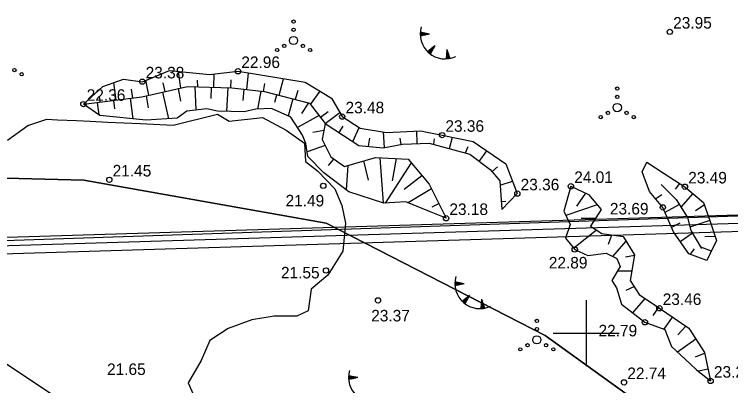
# Model space of a CAD drawing. Extents: x 509422 to 615075, y 6525431 to 6565970.
# Drawn here: x 513230.7 to 513317.5, y 6565793.6 to 6565838.7 of the extents above; entities that cross this region are included whole.
import ezdxf

# ---------------------------------------------------------------- set-up
doc = ezdxf.new("R2010")
doc.units = 0
for name, color, linetype in [('GEOLPUNKT', 7, 'Continuous'), ('HALJASTUS', 7, 'Continuous'), ('KITSENDUSED', 7, 'Continuous'), ('kma_avalik_veekogu', 7, 'Continuous'), ('KORGUS', 7, 'Continuous'), ('LAMAM', 7, 'Continuous'), ('PIIR_ME', 7, 'Continuous'), ('PLOKK', 7, 'Continuous'), ('RELJEEF', 7, 'Continuous'), ('VEEKOGU', 7, 'Continuous'), ('VORK', 7, 'Continuous')]:
    doc.layers.add(name, color=color, linetype=linetype)

msp = doc.modelspace()

# ---------------------------------------------------------------- linework, layer by layer
at = {"layer": 'GEOLPUNKT'}
msp.add_lwpolyline([(512986.602, 6565800.649), (512993.553, 6565801.145), (513194.641, 6565810.082), (513401.19, 6565817.034), (513552.791, 6565821.337)], dxfattribs=at)
at = {"layer": 'HALJASTUS'}
for centre, radius in [((513264.555, 6565837.793), 0.2), ((513264.555, 6565836.793), 0.2), ((513264.555, 6565835.493), 0.5), ((513263.425, 6565834.843), 0.2), ((513265.685, 6565834.843), 0.2), ((513262.555, 6565834.343), 0.2), ((513266.555, 6565834.343), 0.2), ((513230.744, 6565831.902), 0.2), ((513231.614, 6565831.402), 0.2), ((513303.782, 6565829.664), 0.2), ((513303.782, 6565828.664), 0.2), ((513303.782, 6565827.364), 0.5), ((513301.782, 6565826.214), 0.2), ((513302.652, 6565826.714), 0.2), ((513304.912, 6565826.714), 0.2), ((513305.782, 6565826.214), 0.2), ((513294.038, 6565801.495), 0.2), ((513294.038, 6565800.495), 0.2), ((513294.038, 6565799.195), 0.5), ((513292.908, 6565798.545), 0.2), ((513295.168, 6565798.545), 0.2), ((513292.038, 6565798.045), 0.2), ((513296.038, 6565798.045), 0.2)]:
    msp.add_circle(centre, radius, dxfattribs=at)
at = {"layer": 'KITSENDUSED'}
msp.add_lwpolyline([(513443.917, 6565625.098), (513440.655, 6565640.158), (513432.651, 6565666.937), (513421.281, 6565691.869), (513409.607, 6565708.718), (513396.604, 6565724.564), (513382.359, 6565739.304), (513366.965, 6565752.84), (513350.524, 6565765.082), (513333.145, 6565775.951), (513314.941, 6565785.374), (513295.044, 6565799.717), (513268.514, 6565813.357), (513239.14, 6565818.565), (513173.092, 6565820.266), (513170.864, 6565820.62), (513147.709, 6565834.662), (513129.748, 6565843.237), (513110.897, 6565850.028)], dxfattribs=at)
at = {"layer": 'kma_avalik_veekogu'}
msp.add_lwpolyline([(513110.897, 6565850.028), (513129.748, 6565843.237), (513147.709, 6565834.662), (513170.864, 6565820.62), (513173.092, 6565820.266), (513239.14, 6565818.565), (513268.514, 6565813.357), (513295.044, 6565799.717), (513314.941, 6565785.374), (513333.145, 6565775.951), (513350.524, 6565765.082), (513366.965, 6565752.84), (513382.359, 6565739.304), (513396.604, 6565724.564), (513409.607, 6565708.718), (513421.281, 6565691.869), (513432.651, 6565666.937), (513440.655, 6565640.158), (513443.917, 6565625.098)], dxfattribs=at)
at = {"layer": 'KORGUS'}
for centre in [(513310.156, 6565836.54), (513257.828, 6565831.761), (513246.236, 6565830.501), (513239.094, 6565827.781), (513270.455, 6565826.265), (513282.558, 6565824.024), (513242.238, 6565818.608), (513268.162, 6565817.875), (513298.168, 6565817.824), (513311.98, 6565817.763), (513291.674, 6565816.928), (513309.313, 6565815.254), (513283.039, 6565813.937), (513298.628, 6565810.153), (513268.491, 6565807.61), (513274.794, 6565803.977), (513308.888, 6565803.023), (513307.141, 6565801.331), (513304.601, 6565794.039), (513315.095, 6565794.213)]:
    msp.add_circle(centre, 0.32, dxfattribs=at)
at = {"layer": 'LAMAM'}
msp.add_lwpolyline([(513212.431, 6565807.797), (513247.235, 6565784.635), (513251.804, 6565781.593), (513256.372, 6565778.55), (513260.939, 6565775.504), (513265.505, 6565772.458), (513271.358, 6565768.551)], dxfattribs=at)
at = {"layer": 'PIIR_ME'}
for points in [[(512887.5, 6565801.16), (513401.64, 6565816.89), (513536.31, 6565821.01), (513530.33, 6565786.77), (513516.45, 6565707.3), (513481.86, 6565509.15), (513354.7, 6565479.99), (513333.27, 6565485.12), (513347.22, 6565510.47), (513346.71, 6565545.56), (513344.31, 6565552.26), (513341.82, 6565567.25), (513343.89, 6565600.46), (513332.73, 6565645.83), (513305.79, 6565673.01), (513286.32, 6565687.89), (513265.38, 6565694.79), (513234.27, 6565718.54), (513217.02, 6565714.91), (513189.12, 6565720.55), (513171.51, 6565717.56), (513135.15, 6565723.25), (513089.25, 6565751.4)], [(512889.306, 6565800.215), (513535.114, 6565819.973), (513515.465, 6565707.472), (513480.989, 6565509.976), (513354.705, 6565481.017), (513334.779, 6565485.787), (513348.224, 6565510.22), (513347.707, 6565545.741), (513345.282, 6565552.513), (513342.825, 6565567.301), (513344.898, 6565600.55), (513333.635, 6565646.337), (513306.452, 6565673.763), (513286.793, 6565688.787), (513265.853, 6565695.687), (513234.513, 6565719.613), (513217.016, 6565715.931), (513189.136, 6565721.567), (513171.503, 6565718.573), (513135.502, 6565724.207), (513089.556, 6565752.386)]]:
    msp.add_lwpolyline(points, dxfattribs=at)
at = {"layer": 'PLOKK'}
msp.add_lwpolyline([(512891.122, 6565799.26), (513400.874, 6565814.865), (513514.296, 6565706.591), (513480.128, 6565510.803), (513354.71, 6565482.044), (513336.288, 6565486.454), (513349.238, 6565509.97), (513348.705, 6565545.922), (513346.253, 6565552.765), (513343.83, 6565567.353), (513345.905, 6565600.641), (513334.53, 6565646.845), (513307.124, 6565674.516), (513287.266, 6565689.684), (513266.326, 6565696.584), (513234.745, 6565720.675), (513217.012, 6565716.952), (513189.142, 6565722.574), (513171.497, 6565719.586), (513135.864, 6565725.154), (513089.862, 6565753.371)], dxfattribs=at)
at = {"layer": 'RELJEEF'}
for p, q in [((513279.896, 6565836.303), (513280.095, 6565836.462)), ((513279.897, 6565836.368), (513280.031, 6565836.475)), ((513279.897, 6565836.24), (513280.16, 6565836.45)), ((513279.898, 6565836.177), (513280.224, 6565836.438)), ((513279.9, 6565836.434), (513279.966, 6565836.487)), ((513279.901, 6565836.115), (513280.289, 6565836.425)), ((513281.017, 6565836.284), (513279.904, 6565836.499)), ((513281.017, 6565836.284), (513279.905, 6565836.066)), ((513279.925, 6565836.07), (513280.353, 6565836.413)), ((513280.031, 6565836.091), (513280.417, 6565836.4)), ((513280.137, 6565836.112), (513280.482, 6565836.388)), ((513280.243, 6565836.133), (513280.546, 6565836.375)), ((513280.349, 6565836.153), (513280.611, 6565836.363)), ((513280.455, 6565836.174), (513280.675, 6565836.35)), ((513280.561, 6565836.195), (513280.74, 6565836.338)), ((513280.667, 6565836.216), (513280.804, 6565836.326)), ((513280.773, 6565836.237), (513280.869, 6565836.313)), ((513280.879, 6565836.257), (513280.933, 6565836.301)), ((513281.681, 6565834.844), (513280.792, 6565834.14)), ((513281.681, 6565834.844), (513281.121, 6565833.858)), ((513280.839, 6565834.095), (513280.842, 6565834.18)), ((513280.887, 6565834.05), (513280.893, 6565834.221)), ((513280.936, 6565834.007), (513280.945, 6565834.261)), ((513280.984, 6565833.965), (513280.996, 6565834.302)), ((513281.033, 6565833.926), (513281.048, 6565834.343)), ((513281.082, 6565833.888), (513281.099, 6565834.384)), ((513281.131, 6565833.877), (513281.151, 6565834.424)), ((513281.185, 6565833.971), (513281.202, 6565834.465)), ((513281.238, 6565834.065), (513281.254, 6565834.506)), ((513281.291, 6565834.159), (513281.305, 6565834.547)), ((513281.345, 6565834.252), (513281.357, 6565834.587)), ((513281.398, 6565834.346), (513281.408, 6565834.628)), ((513281.451, 6565834.44), (513281.459, 6565834.669)), ((513281.505, 6565834.534), (513281.511, 6565834.71)), ((513281.558, 6565834.628), (513281.562, 6565834.75)), ((513281.611, 6565834.722), (513281.614, 6565834.791)), ((513283.145, 6565834.396), (513283.06, 6565833.265)), ((513283.352, 6565833.748), (513283.114, 6565833.984)), ((513283.32, 6565833.851), (513283.119, 6565834.049)), ((513283.287, 6565833.954), (513283.124, 6565834.115)), ((513283.254, 6565834.057), (513283.129, 6565834.18)), ((513283.221, 6565834.16), (513283.134, 6565834.246)), ((513283.188, 6565834.263), (513283.139, 6565834.311)), ((513283.145, 6565834.396), (513283.491, 6565833.317)), ((513283.126, 6565833.269), (513283.065, 6565833.329)), ((513283.192, 6565833.274), (513283.07, 6565833.395)), ((513283.256, 6565833.281), (513283.075, 6565833.46)), ((513283.319, 6565833.289), (513283.08, 6565833.526)), ((513283.381, 6565833.298), (513283.085, 6565833.591)), ((513283.442, 6565833.308), (513283.09, 6565833.657)), ((513283.484, 6565833.337), (513283.095, 6565833.722)), ((513283.451, 6565833.44), (513283.099, 6565833.787)), ((513283.418, 6565833.542), (513283.104, 6565833.853)), ((513283.385, 6565833.645), (513283.109, 6565833.918)), ((513250.92, 6565829.731), (513250.624, 6565831.734)), ((513254.9, 6565829.821), (513254.942, 6565831.431)), ((513258.887, 6565829.557), (513259.108, 6565831.551)), ((513247.018, 6565828.852), (513246.661, 6565830.674)), ((513252.882, 6565830.693), (513252.9, 6565829.874)), ((513256.962, 6565830.719), (513256.899, 6565829.768)), ((513262.814, 6565828.849), (513263.322, 6565830.861)), ((513243.063, 6565828.276), (513242.799, 6565830.398)), ((513248.729, 6565830.356), (513248.969, 6565829.291)), ((513250.886, 6565828.124), (513250.629, 6565829.666)), ((513252.602, 6565829.882), (513252.718, 6565827.071)), ((513254.566, 6565828.473), (513254.601, 6565829.829)), ((513256.601, 6565829.776), (513256.43, 6565826.907)), ((513261.043, 6565830.267), (513260.874, 6565829.328)), ((513244.889, 6565829.612), (513245.048, 6565828.523)), ((513247, 6565827.335), (513246.727, 6565828.786)), ((513248.678, 6565829.226), (513249.403, 6565826.013)), ((513258.449, 6565828.229), (513258.591, 6565829.591)), ((513260.578, 6565829.362), (513260.205, 6565827.168)), ((513262.31, 6565828.034), (513262.525, 6565828.924)), ((513265.069, 6565829.436), (513264.751, 6565828.349)), ((513266.613, 6565827.737), (513267.764, 6565829.353)), ((513240.782, 6565827.992), (513240.971, 6565826.474)), ((513240.991, 6565828.726), (513241.078, 6565828.028)), ((513242.894, 6565827.221), (513242.767, 6565828.239)), ((513244.752, 6565828.486), (513245.095, 6565826.003)), ((513264.462, 6565828.423), (513263.92, 6565826.326)), ((513265.579, 6565826.65), (513266.398, 6565827.923)), ((513239.094, 6565827.781), (513239.094, 6565827.781)), ((513239.094, 6565827.781), (513239.094, 6565827.781)), ((513267.643, 6565826.383), (513265.034, 6565824.952)), ((513268.765, 6565826.861), (513267.823, 6565826.145)), ((513268.37, 6565825.425), (513270.158, 6565826.784)), ((513266.905, 6565824.37), (513268.226, 6565824.641)), ((513270.549, 6565825.112), (513270.05, 6565824.339)), ((513271.729, 6565823.253), (513272.525, 6565824.937)), ((513279.533, 6565822.995), (513279.514, 6565824.535)), ((513273.774, 6565823.657), (513273.582, 6565822.663)), ((513275.57, 6565822.516), (513275.47, 6565824.405)), ((513277.444, 6565823.648), (513277.538, 6565822.874)), ((513281.611, 6565823.56), (513281.512, 6565822.922)), ((513283.439, 6565822.387), (513283.822, 6565823.766)), ((513268.379, 6565822.746), (513266.199, 6565822.002)), ((513285.681, 6565822.587), (513285.366, 6565821.852)), ((513287.055, 6565820.839), (513287.967, 6565822.137)), ((513268.781, 6565820.327), (513269.445, 6565821.107)), ((513275.016, 6565821.282), (513275.399, 6565815.813)), ((513276.562, 6565818.493), (513277.014, 6565821.175)), ((513271.151, 6565820.352), (513270.945, 6565817.374)), ((513273.64, 6565818.55), (513273.074, 6565820.902)), ((513278.808, 6565820.658), (513275.657, 6565815.788)), ((513289.285, 6565820.176), (513288.601, 6565819.578)), ((513277.97, 6565817.465), (513280.1, 6565819.132)), ((513289.603, 6565817.947), (513291.102, 6565818.427)), ((513281.264, 6565817.521), (513278.432, 6565815.814)), ((513298.168, 6565817.824), (513298.168, 6565817.824)), ((513310.86, 6565817.466), (513311.351, 6565818.166)), ((513298.869, 6565815.413), (513299.977, 6565816.97)), ((513309.167, 6565816.767), (513308.444, 6565816.292)), ((513312.935, 6565816.952), (513311.493, 6565815.296)), ((513290.27, 6565815.988), (513289.742, 6565815.951)), ((513281.359, 6565815.337), (513282.151, 6565815.729)), ((513289.808, 6565815.008), (513289.808, 6565815.008)), ((513301.356, 6565815.562), (513297.559, 6565814.276)), ((513309.572, 6565814.662), (513311.291, 6565815.621)), ((513313.252, 6565814.893), (513314.334, 6565815.572)), ((513283.039, 6565813.937), (513283.039, 6565813.937)), ((513299.425, 6565813.966), (513301.157, 6565813.936)), ((513311.35, 6565813.341), (513310.374, 6565812.83)), ((513314.981, 6565813.68), (513312.577, 6565812.859)), ((513301.28, 6565812.516), (513298.509, 6565810.302)), ((513302.72, 6565810.798), (513303.145, 6565811.92)), ((513311.42, 6565811.134), (513312.867, 6565812.137)), ((513314.39, 6565811.725), (513315.627, 6565811.787)), ((513304.831, 6565811.178), (513303.205, 6565809.315)), ((513313.12, 6565810.24), (513312.628, 6565809.575)), ((513315.202, 6565809.959), (513313.908, 6565810.416)), ((513304.797, 6565809.271), (513305.872, 6565809.481)), ((513305.543, 6565807.508), (513303.81, 6565807.526)), ((513284.107, 6565806.157), (513284.174, 6565806.21)), ((513285.224, 6565806.007), (513284.111, 6565806.222)), ((513284.104, 6565806.026), (513284.302, 6565806.185)), ((513284.104, 6565805.962), (513284.367, 6565806.173)), ((513284.105, 6565806.091), (513284.238, 6565806.198)), ((513284.106, 6565805.9), (513284.431, 6565806.16)), ((513284.109, 6565805.838), (513284.496, 6565806.148)), ((513285.224, 6565806.007), (513284.112, 6565805.789)), ((513284.132, 6565805.793), (513284.56, 6565806.135)), ((513284.238, 6565805.814), (513284.625, 6565806.123)), ((513284.344, 6565805.835), (513284.689, 6565806.111)), ((513284.45, 6565805.855), (513284.754, 6565806.098)), ((513284.556, 6565805.876), (513284.818, 6565806.086)), ((513284.662, 6565805.897), (513284.883, 6565806.073)), ((513284.768, 6565805.918), (513284.947, 6565806.061)), ((513284.874, 6565805.939), (513285.011, 6565806.048)), ((513284.98, 6565805.959), (513285.076, 6565806.036)), ((513285.087, 6565805.98), (513285.14, 6565806.023)), ((513304.861, 6565805.205), (513305.812, 6565805.657)), ((513285.888, 6565804.567), (513284.999, 6565803.863)), ((513285.888, 6565804.567), (513285.328, 6565803.581)), ((513285.765, 6565804.351), (513285.77, 6565804.473)), ((513285.819, 6565804.445), (513285.821, 6565804.514)), ((513285.046, 6565803.817), (513285.049, 6565803.903)), ((513285.095, 6565803.773), (513285.101, 6565803.943)), ((513285.143, 6565803.73), (513285.152, 6565803.984)), ((513285.192, 6565803.688), (513285.204, 6565804.025)), ((513285.24, 6565803.649), (513285.255, 6565804.066)), ((513285.289, 6565803.611), (513285.306, 6565804.106)), ((513285.339, 6565803.599), (513285.358, 6565804.147)), ((513285.392, 6565803.693), (513285.409, 6565804.188)), ((513285.445, 6565803.787), (513285.461, 6565804.229)), ((513285.499, 6565803.881), (513285.512, 6565804.269)), ((513285.552, 6565803.975), (513285.564, 6565804.31)), ((513285.605, 6565804.069), (513285.615, 6565804.351)), ((513285.659, 6565804.163), (513285.667, 6565804.392)), ((513285.712, 6565804.257), (513285.718, 6565804.432)), ((513287.352, 6565804.119), (513287.268, 6565802.988)), ((513287.593, 6565803.368), (513287.316, 6565803.641)), ((513287.56, 6565803.471), (513287.321, 6565803.707)), ((513287.527, 6565803.574), (513287.326, 6565803.772)), ((513287.494, 6565803.677), (513287.331, 6565803.838)), ((513287.461, 6565803.78), (513287.336, 6565803.903)), ((513287.428, 6565803.883), (513287.341, 6565803.968)), ((513287.395, 6565803.985), (513287.346, 6565804.034)), ((513287.352, 6565804.119), (513287.698, 6565803.039)), ((513307.137, 6565804.213), (513305.64, 6565802.481)), ((513287.333, 6565802.992), (513287.272, 6565803.052)), ((513287.399, 6565802.997), (513287.277, 6565803.117)), ((513287.463, 6565803.004), (513287.282, 6565803.183)), ((513287.527, 6565803.011), (513287.287, 6565803.248)), ((513287.589, 6565803.02), (513287.292, 6565803.314)), ((513287.65, 6565803.03), (513287.297, 6565803.379)), ((513287.691, 6565803.059), (513287.302, 6565803.445)), ((513287.659, 6565803.162), (513287.307, 6565803.51)), ((513287.626, 6565803.265), (513287.312, 6565803.576)), ((513308.148, 6565802.143), (513308.791, 6565803.089)), ((513310.445, 6565801.965), (513309.441, 6565800.486)), ((513311.142, 6565799.824), (513312.1, 6565800.841)), ((513313.304, 6565799.278), (513311.072, 6565797.72)), ((513313.27, 6565797.141), (513314.368, 6565797.589)), ((513314.789, 6565795.633), (513313.613, 6565795.38)), ((513271.228, 6565794.646), (513271.427, 6565794.805)), ((513271.228, 6565794.582), (513271.491, 6565794.792)), ((513271.229, 6565794.71), (513271.362, 6565794.817)), ((513271.23, 6565794.519), (513271.556, 6565794.78)), ((513271.231, 6565794.776), (513271.298, 6565794.83)), ((513271.233, 6565794.457), (513271.62, 6565794.767)), ((513272.348, 6565794.627), (513271.235, 6565794.842)), ((513272.348, 6565794.627), (513271.236, 6565794.408)), ((513271.257, 6565794.412), (513271.685, 6565794.755)), ((513271.363, 6565794.433), (513271.749, 6565794.742)), ((513271.469, 6565794.454), (513271.814, 6565794.73)), ((513271.575, 6565794.475), (513271.878, 6565794.718)), ((513271.681, 6565794.496), (513271.943, 6565794.705)), ((513271.787, 6565794.516), (513272.007, 6565794.693)), ((513271.893, 6565794.537), (513272.072, 6565794.68)), ((513271.999, 6565794.558), (513272.136, 6565794.668)), ((513272.105, 6565794.579), (513272.2, 6565794.655)), ((513272.211, 6565794.6), (513272.265, 6565794.643)), ((513315.095, 6565794.213), (513315.095, 6565794.213))]:
    msp.add_line(p, q, dxfattribs=at)
for points in [[(513239.094, 6565827.781), (513241.453, 6565829.922), (513243.951, 6565830.806), (513246.236, 6565830.501), (513249.527, 6565831.843), (513254.355, 6565831.364), (513257.828, 6565831.761), (513265.977, 6565830.426), (513269.176, 6565828.505), (513270.455, 6565826.265), (513272.627, 6565824.871), (513275.84, 6565824.344), (513279.945, 6565824.557), (513282.558, 6565824.024), (513286.327, 6565823.254), (513290.288, 6565820.556), (513291.674, 6565816.928), (513289.808, 6565815.008)], [(513239.094, 6565827.781), (513246.192, 6565828.665), (513251.693, 6565829.906), (513257.096, 6565829.763), (513261.031, 6565829.31), (513266.49, 6565827.899), (513268.37, 6565825.425), (513268.014, 6565823.484), (513269.058, 6565821.376), (513270.712, 6565820.226), (513274.501, 6565821.31), (513278.435, 6565821.098), (513280.982, 6565818.091), (513283.039, 6565813.937)], [(513283.039, 6565813.937), (513281.021, 6565814.759), (513278.17, 6565815.921), (513275.504, 6565815.779), (513271.239, 6565817.151), (513268.223, 6565819.438), (513266.273, 6565821.45), (513266.062, 6565823.014), (513265.644, 6565824.007), (513264.24, 6565826.182), (513261.878, 6565827.242), (513259.975, 6565827.158), (513258.582, 6565826.861), (513255.327, 6565826.931), (513254.056, 6565827.227), (513251.646, 6565826.946), (513250.445, 6565826.075), (513246.685, 6565825.849), (513241.092, 6565826.39), (513239.094, 6565827.781)], [(513268.37, 6565825.425), (513270.619, 6565823.971), (513272.475, 6565822.771), (513275.398, 6565822.484), (513277.744, 6565822.911), (513281.004, 6565823.064), (513285.935, 6565821.694), (513288.373, 6565819.834), (513289.565, 6565818.497), (513289.808, 6565815.008)], [(513314.646, 6565808.809), (513312.47, 6565809.635), (513310.612, 6565812.287), (513309.313, 6565815.254), (513307.687, 6565817.195), (513306.795, 6565819.565), (513307.352, 6565820.732)], [(513307.352, 6565820.732), (513309.482, 6565819.366), (513311.98, 6565817.763), (513314.242, 6565815.842), (513315.029, 6565813.537), (513315.817, 6565811.231), (513315.06, 6565809.665), (513314.646, 6565808.809)], [(513298.168, 6565817.824), (513297.316, 6565814.783), (513298.077, 6565813.198), (513297.529, 6565811.526), (513298.628, 6565810.153), (513300.231, 6565809.429), (513302.434, 6565809.692), (513303.744, 6565809.051), (513304.14, 6565808.076), (513303.135, 6565806.399), (513303.683, 6565805.515), (513304.277, 6565803.526), (513307.141, 6565801.331), (513309.547, 6565800.447), (513310.34, 6565798.404), (513312.624, 6565796.27), (513313.383, 6565795.562), (513315.095, 6565794.213)], [(513298.168, 6565817.824), (513300.316, 6565816.81), (513301.836, 6565814.985), (513300.546, 6565812.991), (513301.916, 6565812.104), (513304.49, 6565811.719), (513305.878, 6565809.518), (513305.354, 6565806.376), (513306.421, 6565804.7), (513308.888, 6565803.023), (513312.449, 6565800.604), (513314.355, 6565797.65), (513315.095, 6565794.213)], [(513309.096, 6565818.034), (513310.916, 6565816.22), (513312.278, 6565814.04), (513312.683, 6565812.439), (513313.993, 6565810.275)]]:
    msp.add_lwpolyline(points, dxfattribs=at)
for centre in [(513282.923, 6565836.29), (513287.131, 6565806.012), (513274.255, 6565794.632)]:
    msp.add_arc(centre, 3.027, 163.42341, 295.17451, dxfattribs=at)
at = {"layer": 'VEEKOGU'}
msp.add_lwpolyline([(513229.897, 6565823.401), (513232.372, 6565825.19), (513234.657, 6565825.952), (513235.967, 6565825.891), (513238.258, 6565825.784), (513239.928, 6565825.707), (513242.024, 6565825.609), (513245.991, 6565825.425), (513249.959, 6565825.24), (513255.326, 6565826.581), (513256.758, 6565825.727), (513260.81, 6565826.164), (513263.673, 6565824.639), (513265.867, 6565823.054), (513265.989, 6565820.828), (513267.451, 6565819.701), (513269.558, 6565817.504), (513270.411, 6565815.492), (513270.844, 6565813.35), (513270.532, 6565809.943), (513268.695, 6565807.058), (513266.682, 6565805.342), (513266.339, 6565802.719), (513264.946, 6565802.079), (513262.204, 6565802.049), (513259.494, 6565801.634), (513256.629, 6565800.555), (513254.405, 6565799.122), (513253.366, 6565796.689), (513251.802, 6565793.993), (513252.533, 6565792.316)], dxfattribs=at)
at = {"layer": 'VORK'}
for p, q in [((513300, 6565804), (513300, 6565796)), ((513296, 6565800), (513304, 6565800))]:
    msp.add_line(p, q, dxfattribs=at)

# ---------------------------------------------------------------- texts
at = {"layer": 'KORGUS'}
for s, p in [('23.95 ', (513310.556, 6565836.94)), ('22.96 ', (513258.228, 6565832.161)), ('23.38 ', (513246.636, 6565830.901)), ('22.36 ', (513239.494, 6565828.181)), ('23.48 ', (513270.855, 6565826.665)), ('23.36 ', (513282.958, 6565824.424)), ('21.45 ', (513242.638, 6565819.008)), ('24.01 ', (513298.568, 6565818.224)), ('23.49 ', (513312.38, 6565818.163)), ('23.36 ', (513292.074, 6565817.328)), ('21.49 ', (513263.59, 6565815.378)), ('23.18 ', (513283.439, 6565814.337)), ('23.69 ', (513302.889, 6565814.399)), ('22.89 ', (513295.487, 6565807.853)), ('21.55 ', (513263.033, 6565806.647)), ('23.46 ', (513309.288, 6565803.423)), ('23.37 ', (513273.968, 6565801.431)), ('22.79 ', (513301.512, 6565799.617)), ('21.65 ', (513241.957, 6565794.938)), ('22.74 ', (513305.001, 6565794.439)), ('23.29 ', (513315.495, 6565794.613))]:
    msp.add_text(s, height=1.4, dxfattribs=at).set_placement(p)

doc.saveas('drawing.dxf')
